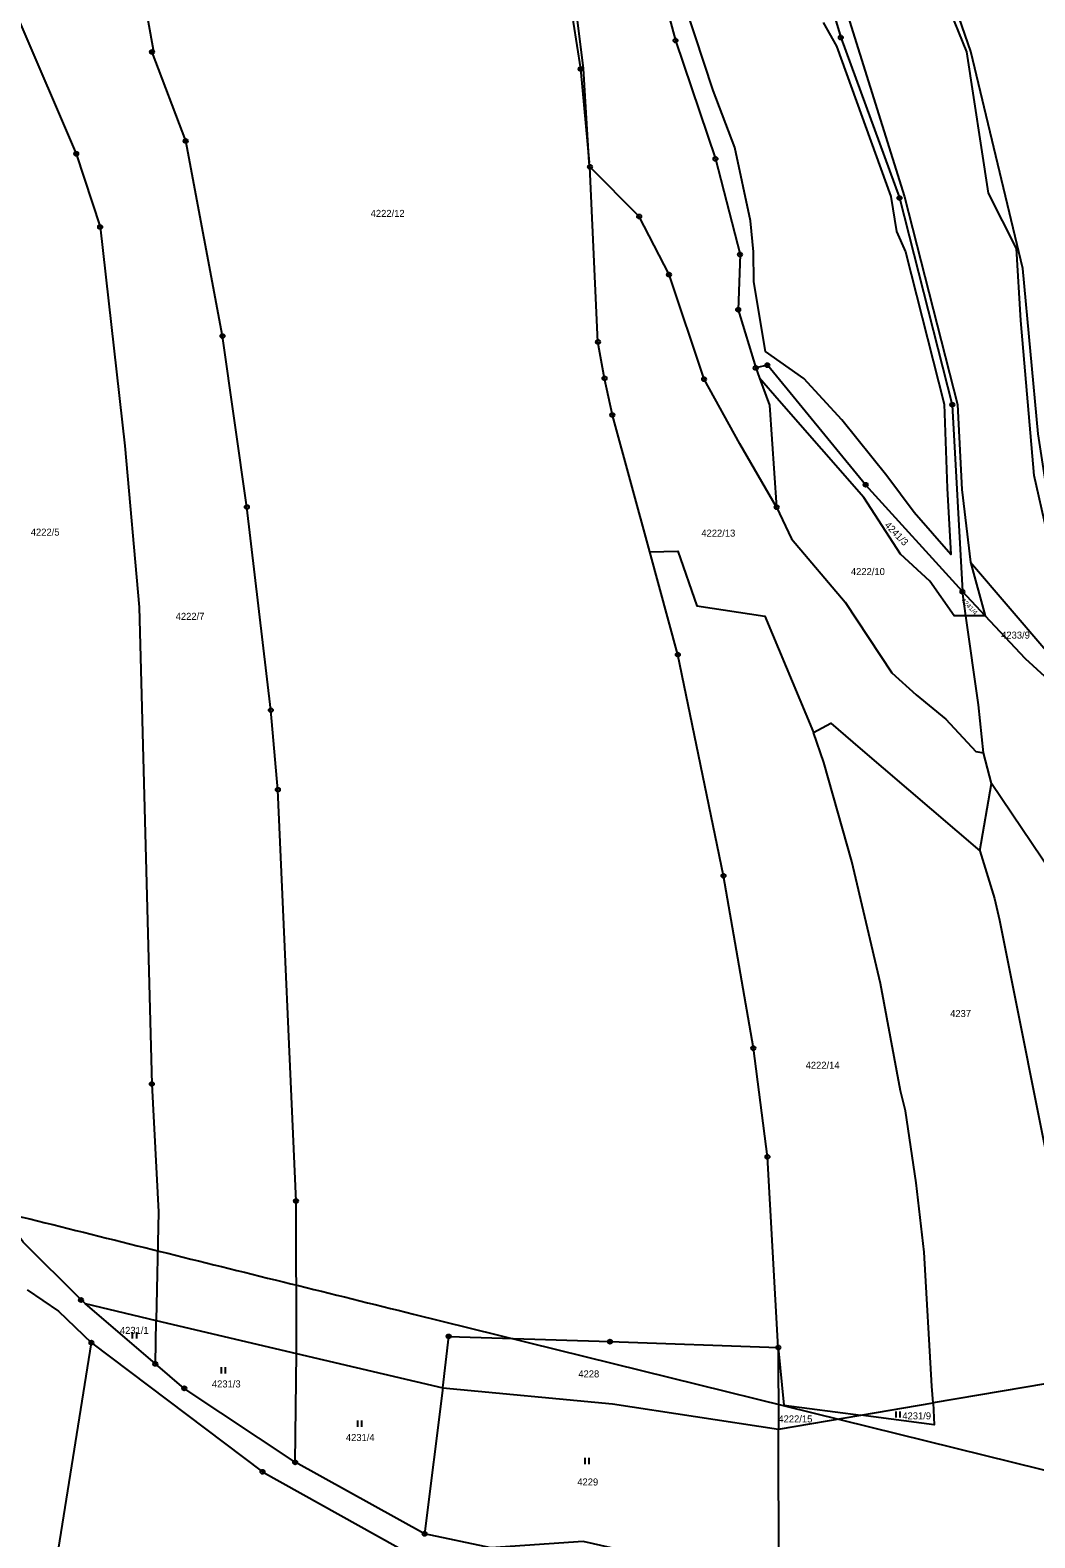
# Model space of a CAD drawing. Extents: x -644096 to -634268, y -1141430 to -1133463.
# Drawn here: x -640450.3 to -640207.1, y -1136594.7 to -1136229.7 of the extents above; entities that cross this region are included whole.
import ezdxf

# ---------------------------------------------------------------- set-up
doc = ezdxf.new("R2010")
doc.units = 0
for name, color, linetype in [('_CIVIL_CONSTRUCTION', 7, 'Continuous'), ('svrsek_osa_sjezdy', 7, 'Continuous'), ('svrsek_osa_terminal_VRT', 7, 'Continuous'), ('svrsek_osa_VRT', 7, 'Continuous'), ('terminal_VRT', 7, 'Continuous')]:
    doc.layers.add(name, color=color, linetype=linetype)

msp = doc.modelspace()

# ---------------------------------------------------------------- linework, layer by layer
at = {"layer": '_CIVIL_CONSTRUCTION'}
for centre, radius in [((-640294.07, -1136232.24), 0.5), ((-640294.07, -1136232.24), 0.0303), ((-640254.06, -1136231.51), 0.5), ((-640254.06, -1136231.51), 0.0303), ((-640420.78, -1136235.03), 0.5), ((-640420.78, -1136235.03), 0.0303), ((-640317.03, -1136239.12), 0.5), ((-640317.03, -1136239.12), 0.0303), ((-640412.64, -1136256.55), 0.5), ((-640439.13, -1136259.66), 0.5), ((-640439.13, -1136259.66), 0.0303), ((-640412.64, -1136256.55), 0.0303), ((-640314.77, -1136262.82), 0.5), ((-640314.77, -1136262.82), 0.0303), ((-640284.4, -1136260.88), 0.5), ((-640284.4, -1136260.88), 0.0303), ((-640239.84, -1136270.35), 0.5), ((-640239.84, -1136270.35), 0.0303), ((-640302.85, -1136274.85), 0.5), ((-640433.35, -1136277.37), 0.5), ((-640433.35, -1136277.37), 0.0303), ((-640302.85, -1136274.85), 0.0303), ((-640278.45, -1136284.04), 0.5), ((-640278.45, -1136284.04), 0.0303), ((-640295.64, -1136288.92), 0.5), ((-640295.64, -1136288.92), 0.0303), ((-640278.89, -1136297.41), 0.5), ((-640278.89, -1136297.41), 0.0303), ((-640403.72, -1136303.8), 0.5), ((-640403.72, -1136303.8), 0.0303), ((-640312.84, -1136305.2), 0.5), ((-640312.84, -1136305.2), 0.0303), ((-640274.66, -1136311.49), 0.5), ((-640271.82, -1136310.83), 0.5), ((-640271.82, -1136310.83), 0.0303), ((-640311.24, -1136314.04), 0.5), ((-640311.24, -1136314.04), 0.0303), ((-640287.15, -1136314.23), 0.5), ((-640287.15, -1136314.23), 0.0303), ((-640274.66, -1136311.49), 0.0303), ((-640227.06, -1136320.41), 0.5), ((-640227.06, -1136320.41), 0.0303), ((-640309.36, -1136322.92), 0.5), ((-640309.36, -1136322.92), 0.0303), ((-640248.05, -1136339.78), 0.5), ((-640248.05, -1136339.78), 0.0303), ((-640397.82, -1136345.19), 0.5), ((-640397.82, -1136345.19), 0.0303), ((-640269.59, -1136345.21), 0.5), ((-640269.59, -1136345.21), 0.0303), ((-640224.62, -1136365.65), 0.5), ((-640224.62, -1136365.65), 0.0303), ((-640293.51, -1136380.92), 0.5), ((-640293.51, -1136380.92), 0.0303), ((-640392.03, -1136394.35), 0.5), ((-640392.03, -1136394.35), 0.0303), ((-640390.32, -1136413.62), 0.5), ((-640390.32, -1136413.62), 0.0303), ((-640282.45, -1136434.45), 0.5), ((-640282.45, -1136434.45), 0.0303), ((-640275.22, -1136476.17), 0.5), ((-640275.22, -1136476.17), 0.0303), ((-640420.83, -1136484.87), 0.5), ((-640420.83, -1136484.87), 0.0303), ((-640271.81, -1136502.48), 0.5), ((-640271.81, -1136502.48), 0.0303), ((-640385.92, -1136513.19), 0.5), ((-640385.92, -1136513.19), 0.0303), ((-640437.97, -1136537.13), 0.5), ((-640437.97, -1136537.13), 0.0303), ((-640435.46, -1136547.48), 0.5), ((-640435.46, -1136547.48), 0.0303), ((-640348.97, -1136545.96), 0.5), ((-640348.97, -1136545.96), 0.0303), ((-640309.94, -1136547.23), 0.5), ((-640309.94, -1136547.23), 0.0303), ((-640269.19, -1136548.64), 0.5), ((-640269.19, -1136548.64), 0.0303), ((-640419.98, -1136552.61), 0.5), ((-640419.98, -1136552.61), 0.0303), ((-640412.97, -1136558.53), 0.5), ((-640412.97, -1136558.53), 0.0303), ((-640386.14, -1136576.43), 0.5), ((-640386.14, -1136576.43), 0.0303), ((-640394.04, -1136578.73), 0.5), ((-640394.04, -1136578.73), 0.0303), ((-640354.81, -1136593.76), 0.5), ((-640354.81, -1136593.76), 0.0303)]:
    msp.add_circle(centre, radius, dxfattribs=at)
at = {"layer": 'svrsek_osa_sjezdy'}
for p, q in [((-640425.5, -1136546.43), (-640425.5, -1136544.93)), ((-640424.5, -1136546.43), (-640424.5, -1136544.93)), ((-640404, -1136554.92), (-640404, -1136553.42)), ((-640403, -1136554.92), (-640403, -1136553.42)), ((-640370.97, -1136567.85), (-640370.97, -1136566.35)), ((-640369.97, -1136567.85), (-640369.97, -1136566.35)), ((-640240.67, -1136565.63), (-640240.67, -1136564.13)), ((-640239.67, -1136565.63), (-640239.67, -1136564.13)), ((-640315.93, -1136576.89), (-640315.93, -1136575.39)), ((-640314.93, -1136576.89), (-640314.93, -1136575.39))]:
    msp.add_line(p, q, dxfattribs=at)
at = {"layer": 'svrsek_osa_terminal_VRT'}
for q in [(-640056.75, -1136614.89), (-640357.49, -1136540.55)]:
    msp.add_line((-640357.49, -1136540.55), q, dxfattribs=at)
msp.add_open_spline([(-640595.08, -1136480.64), (-640575.33, -1136485.82), (-640535.79, -1136496.05), (-640476.4, -1136511.04), (-640416.96, -1136525.86), (-640377.31, -1136535.65), (-640357.49, -1136540.55)], degree=3, dxfattribs=at)
at = {"layer": 'terminal_VRT'}
for p, q in [((-640314.77, -1136262.82), (-640314.95, -1136261.74)), ((-640274.66, -1136311.49), (-640273.74, -1136313.99)), ((-640222.64, -1136358.5), (-640219.14, -1136371.48)), ((-640223.79, -1136371.48), (-640224.62, -1136365.65)), ((-640219.14, -1136371.48), (-640224.62, -1136365.65)), ((-640219.14, -1136371.48), (-640223.79, -1136371.48)), ((-640217.59, -1136412.08), (-640219.49, -1136404.72)), ((-640220.41, -1136428.37), (-640217.59, -1136412.08)), ((-640436.94, -1136538.02), (-640419.76, -1136542.07)), ((-640419.98, -1136552.61), (-640436.94, -1136538.02)), ((-640419.98, -1136552.61), (-640419.76, -1136542.07)), ((-640419.76, -1136542.07), (-640385.84, -1136550.07)), ((-640386.14, -1136576.43), (-640385.84, -1136550.07)), ((-640385.84, -1136550.07), (-640350.41, -1136558.43)), ((-640269.19, -1136548.64), (-640269.14, -1136568.45)), ((-640350.41, -1136558.43), (-640354.81, -1136593.76)), ((-640195.86, -1136555.93), (-640231.69, -1136562.05)), ((-640249.23, -1136565.05), (-640231.69, -1136562.05)), ((-640269.14, -1136568.45), (-640249.23, -1136565.05)), ((-640269.04, -1136603.18), (-640269.14, -1136568.45)), ((-640354.81, -1136593.76), (-640386.14, -1136576.43))]:
    msp.add_line(p, q, dxfattribs=at)
for points in [[(-640381.36, -1136027.49), (-640360.86, -1136071.72), (-640353.14, -1136106.63), (-640344.34, -1136143.27), (-640341.66, -1136153.59), (-640329.34, -1136191.37), (-640320.64, -1136216.43), (-640317.03, -1136239.12), (-640314.95, -1136261.74)], [(-640314.95, -1136261.74), (-640316.36, -1136239.05), (-640319.16, -1136216.29), (-640321.16, -1136205.28), (-640332.04, -1136170.79), (-640335.44, -1136161.61), (-640337.92, -1136153.03), (-640339.43, -1136146.07), (-640343.49, -1136124.57), (-640350.77, -1136098.81), (-640357.41, -1136073.27), (-640379.22, -1136026.41)], [(-640340.93, -1136038.79), (-640332.41, -1136080.01), (-640323.15, -1136119.24), (-640308.47, -1136163.16), (-640306.53, -1136185.93), (-640294.07, -1136232.24), (-640284.4, -1136260.88), (-640278.45, -1136284.04), (-640278.89, -1136297.41), (-640274.66, -1136311.49)], [(-640473.03, -1136106.29), (-640462.74, -1136152.24), (-640453.04, -1136227.34), (-640439.13, -1136259.66), (-640433.35, -1136277.37), (-640427.34, -1136330.35), (-640423.9, -1136369.39), (-640420.83, -1136484.87), (-640419.21, -1136515.82), (-640419.76, -1136542.07)], [(-640385.84, -1136550.07), (-640385.92, -1136513.19), (-640390.32, -1136413.62), (-640392.03, -1136394.35), (-640397.82, -1136345.19), (-640403.72, -1136303.8), (-640412.64, -1136256.55), (-640420.78, -1136235.03), (-640420.39, -1136234.47), (-640439.06, -1136131.18), (-640443.89, -1136107.89)], [(-640222.64, -1136358.5), (-640195.32, -1136390.52), (-640207.27, -1136337.54), (-640210.5, -1136300.06), (-640211.53, -1136282.57), (-640218.34, -1136269.16), (-640223.56, -1136234.99), (-640233.38, -1136210.68), (-640234.16, -1136208.96), (-640239.55, -1136194.85), (-640240.5, -1136186.32), (-640241.35, -1136179.83), (-640246.93, -1136164.91)], [(-640203.83, -1136343.19), (-640206.3, -1136327.45), (-640210.01, -1136287.41), (-640222.6, -1136234.87), (-640231.77, -1136208.23), (-640242.95, -1136164.75)], [(-640276.71, -1136166.11), (-640264.34, -1136196.72), (-640254.06, -1136231.51), (-640239.84, -1136270.35), (-640227.06, -1136320.41), (-640224.62, -1136365.65)], [(-640273.35, -1136165.97), (-640262.51, -1136193.61), (-640257.74, -1136208.92), (-640238.66, -1136270.07), (-640225.77, -1136320.32), (-640224.77, -1136340.93), (-640222.64, -1136358.5)], [(-640258.3, -1136227.86), (-640255.06, -1136233.64), (-640241.94, -1136270), (-640240.57, -1136278.47), (-640238.39, -1136283.4), (-640229.02, -1136320.24), (-640228.27, -1136340.58), (-640227.41, -1136356.67), (-640236.28, -1136346.5), (-640242.94, -1136337.66), (-640253.79, -1136324.05), (-640263.01, -1136314.03), (-640272.32, -1136307.52), (-640275.1, -1136290.67), (-640275.15, -1136283.39), (-640275.9, -1136275.89), (-640279.67, -1136258.16), (-640284.98, -1136244.35), (-640293.79, -1136217.29)], [(-640269.59, -1136345.21), (-640278.53, -1136329.86), (-640287.15, -1136314.23), (-640295.64, -1136288.92), (-640302.85, -1136274.85), (-640314.77, -1136262.82)], [(-640300.31, -1136356.05), (-640309.36, -1136322.92), (-640311.24, -1136314.04), (-640312.07, -1136309.62), (-640312.84, -1136305.2), (-640314.77, -1136262.82)], [(-640224.62, -1136365.65), (-640248.05, -1136339.78), (-640271.82, -1136310.83), (-640274.66, -1136311.49)], [(-640223.79, -1136371.48), (-640226.65, -1136371.48), (-640232.5, -1136363.1), (-640239.62, -1136356.58), (-640248.48, -1136342.84), (-640268.98, -1136319.44), (-640273.74, -1136313.99)], [(-640273.74, -1136313.99), (-640271.33, -1136320.54), (-640269.59, -1136345.21)], [(-640269.59, -1136345.21), (-640265.99, -1136352.88), (-640252.97, -1136368.23), (-640241.71, -1136385.32), (-640235.82, -1136390.66), (-640228.61, -1136396.57), (-640221.35, -1136404.38), (-640219.49, -1136404.72)], [(-640300.31, -1136356.05), (-640293.48, -1136355.9), (-640288.94, -1136369.08), (-640272.43, -1136371.57), (-640260.69, -1136399.76)], [(-640269.19, -1136548.64), (-640271.81, -1136502.48), (-640275.22, -1136476.17), (-640282.45, -1136434.45), (-640293.51, -1136380.92), (-640300.31, -1136356.05)], [(-640219.49, -1136404.72), (-640220.72, -1136393.09), (-640223.79, -1136371.48)], [(-640183.67, -1136460.26), (-640185.59, -1136438.61), (-640189.08, -1136415.45), (-640194, -1136398.97), (-640201.85, -1136388.76), (-640209.34, -1136381.9), (-640219.14, -1136371.48)], [(-640260.69, -1136399.76), (-640256.46, -1136397.52), (-640249.35, -1136403.67), (-640220.41, -1136428.37)], [(-640231.69, -1136562.05), (-640231.98, -1136558.03), (-640233.91, -1136525.56), (-640235.82, -1136508.82), (-640238.39, -1136491.38), (-640239.57, -1136486.52), (-640244.43, -1136460.53), (-640251.39, -1136430.99), (-640258.15, -1136407.06), (-640260.69, -1136399.76)], [(-640183.67, -1136460.26), (-640202.86, -1136433.87), (-640217.59, -1136412.08)], [(-640220.41, -1136428.37), (-640216.89, -1136439.94), (-640215.66, -1136445.22), (-640201.91, -1136513.88), (-640199.53, -1136526.6), (-640195.86, -1136555.93)], [(-640436.94, -1136538.02), (-640437.97, -1136537.13), (-640451.97, -1136523.18), (-640455.63, -1136518.08)], [(-640451, -1136534.7), (-640443.4, -1136539.88), (-640435.46, -1136547.48)], [(-640456.57, -1136697.76), (-640451.91, -1136659.48), (-640443.41, -1136597.48), (-640435.46, -1136547.48)], [(-640435.46, -1136547.48), (-640394.04, -1136578.73), (-640356.84, -1136599.5)], [(-640350.41, -1136558.43), (-640348.97, -1136545.96), (-640309.94, -1136547.23), (-640269.19, -1136548.64)], [(-640269.19, -1136548.64), (-640267.87, -1136562.62), (-640249.23, -1136565.05)], [(-640386.14, -1136576.43), (-640412.97, -1136558.53), (-640419.98, -1136552.61)], [(-640350.41, -1136558.43), (-640309.3, -1136562.29), (-640269.14, -1136568.45)], [(-640231.69, -1136562.05), (-640231.46, -1136567.36), (-640249.23, -1136565.05)], [(-640269.04, -1136603.18), (-640302.88, -1136598.67), (-640316.43, -1136595.64), (-640338.81, -1136597.13), (-640354.81, -1136593.76)]]:
    msp.add_lwpolyline(points, dxfattribs=at)

# ---------------------------------------------------------------- texts
at = {"layer": 'svrsek_osa_VRT'}
for s, p in [('4222/12', (-640367.86, -1136274.94)), ('4222/5', (-640450.13, -1136352.1)), ('4222/13', (-640287.81, -1136352.34)), ('4222/10', (-640251.61, -1136361.65)), ('4222/7', (-640415.06, -1136372.49)), ('4233/9', (-640215.24, -1136377.03)), ('4237', (-640227.59, -1136468.65)), ('4222/14', (-640262.57, -1136481.17)), ('4231/1', (-640428.56, -1136545.35)), ('4228', (-640317.59, -1136555.89)), ('4231/3', (-640406.29, -1136558.32)), ('4222/15', (-640269.16, -1136566.79)), ('4231/9', (-640239.16, -1136566.05)), ('4231/4', (-640373.86, -1136571.28)), ('4229', (-640317.84, -1136582.05))]:
    msp.add_text(s, height=1.7, dxfattribs=at).set_placement(p)
for s, height, p in [('4241/3', 1.7, (-640243.59, -1136349.7)), ('4241/4', 1.14, (-640225, -1136367.91))]:
    msp.add_text(s, height=height, rotation=314, dxfattribs=at).set_placement(p)

doc.saveas('drawing.dxf')
